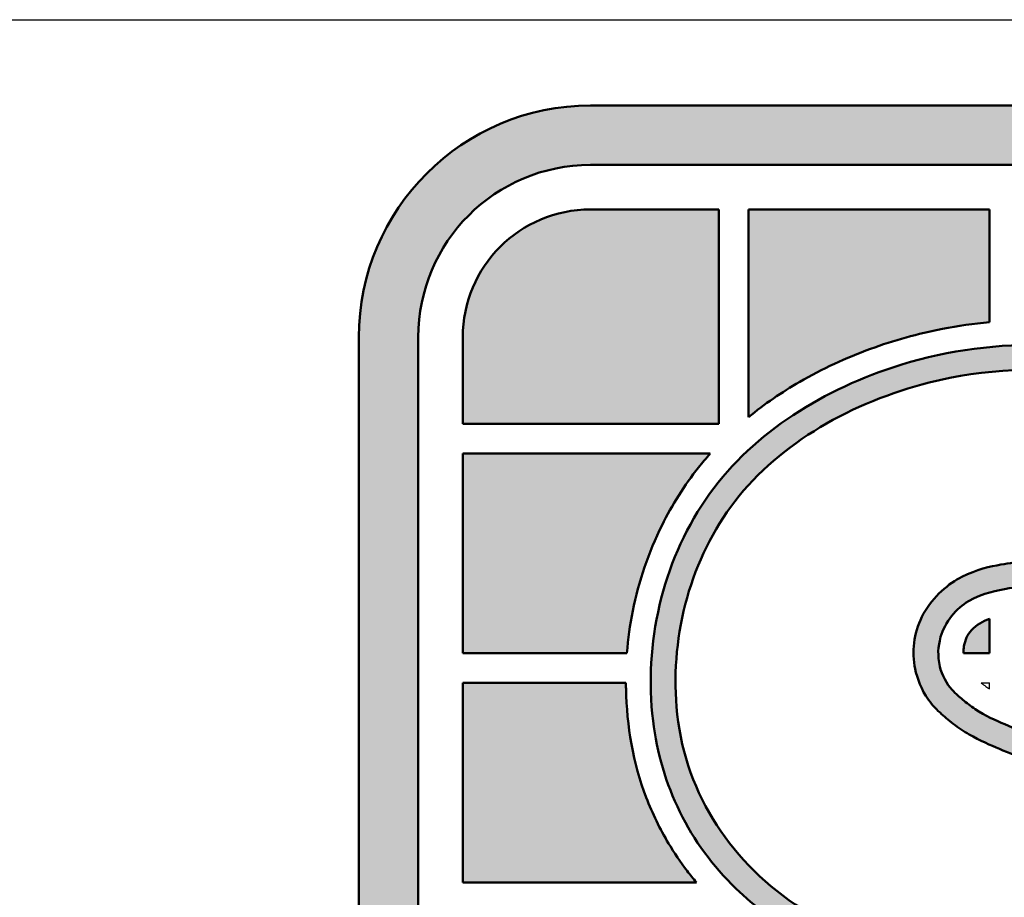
# Model space of a CAD drawing. Header units: inches. Extents: x 24 to 1128, y -58 to 748.
# Tile 533 of 656: x 913 to 926, y 80 to 92. Entities that reach past the tile are written whole.
import ezdxf
from ezdxf.enums import TextEntityAlignment as Align

# ---------------------------------------------------------------- set-up
doc = ezdxf.new("R2010")
doc.units = ezdxf.units.IN
doc.header["$LTSCALE"] = 32
doc.header["$MEASUREMENT"] = 0
doc.layers.add('No Plot', color=7, linetype='Continuous', lineweight=25, plot=False)
doc.layers.add('Title (ANSI)', color=7, linetype='Continuous', lineweight=50)
doc.styles.get("Standard").update_dxf_attribs({"font": 'arial.ttf'})

# ---------------------------------------------------------------- blocks, each defined once
blk = doc.blocks.new('Title Blocks SUPERIOR TITLE')
at = {"lineweight": 25}
h = blk.add_hatch(color=256, dxfattribs=at)
edge = h.paths.add_edge_path()
edge.add_arc((48.40151870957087, 4.51475434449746), 0.09685193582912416, 0, 90)
edge.add_line((48.40151870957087, 4.611606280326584), (48.05526364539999, 4.611606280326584))
edge.add_arc((48.05526364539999, 4.51475434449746), 0.09685193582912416, 90, 180)
edge.add_line((47.95841170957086, 4.51475434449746), (47.95841170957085, 4.046202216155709))
edge.add_arc((48.05526364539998, 4.046202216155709), 0.09685193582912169, 180, 270)
edge.add_line((48.05526364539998, 3.949350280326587), (48.40151870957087, 3.949350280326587))
edge.add_arc((48.40151870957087, 4.046202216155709), 0.09685193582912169, 270, 360)
edge.add_line((48.49837064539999, 4.046202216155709), (48.49837064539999, 4.141587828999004))
edge.add_spline(control_points=[(48.49837064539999, 4.141587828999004), (48.49674123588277, 4.142162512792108), (48.49127247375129, 4.144234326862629), (48.48284872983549, 4.148197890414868), (48.47639118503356, 4.152135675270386), (48.47352409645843, 4.154046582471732)], knot_values=[0.3123668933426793, 0.3123668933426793, 0.3123668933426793, 0.3123668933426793, 0.3271695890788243, 0.362457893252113, 0.3919607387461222, 0.3919607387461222, 0.3919607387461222, 0.3919607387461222], degree=3, periodic=0)
edge.add_line((48.47352409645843, 4.154046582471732), (48.47352409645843, 4.046202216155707))
edge.add_arc((48.40151870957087, 4.046202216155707), 0.07200538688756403, -90, 0, ccw=False)
edge.add_line((48.40151870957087, 3.974196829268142), (48.05526364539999, 3.974196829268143))
edge.add_arc((48.05526364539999, 4.046202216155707), 0.07200538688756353, 180, 270, ccw=False)
edge.add_line((47.98325825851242, 4.046202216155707), (47.98325825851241, 4.514754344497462))
edge.add_arc((48.05526364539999, 4.514754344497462), 0.07200538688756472, 90, 180, ccw=False)
edge.add_line((48.05526364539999, 4.586759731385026), (48.40151870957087, 4.586759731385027))
edge.add_arc((48.40151870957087, 4.514754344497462), 0.07200538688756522, 0, 90, ccw=False)
edge.add_line((48.47352409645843, 4.514754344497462), (48.47352409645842, 4.394317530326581))
edge.add_line((48.47352409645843, 4.394317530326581), (48.49837064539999, 4.394317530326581))
edge.add_line((48.49837064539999, 4.394317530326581), (48.49837064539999, 4.514754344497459))
h = blk.add_hatch(color=256, dxfattribs=at)
edge = h.paths.add_edge_path()
edge.add_arc((48.05526364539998, 4.514754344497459), 0.05337142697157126, 90, 180)
edge.add_line((48.0018922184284, 4.514754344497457), (48.00189221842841, 4.478454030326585))
edge.add_line((48.00189221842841, 4.478454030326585), (48.10892828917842, 4.478454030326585))
edge.add_line((48.10892828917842, 4.478454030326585), (48.10892828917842, 4.568125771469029))
edge.add_line((48.10892828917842, 4.568125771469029), (48.05526364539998, 4.568125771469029))
h = blk.add_hatch(color=256, dxfattribs=at)
edge = h.paths.add_edge_path()
edge.add_line((48.12134978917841, 4.568125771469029), (48.12134978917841, 4.481250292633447))
edge.add_spline(control_points=[(48.12134978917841, 4.481250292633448), (48.12808053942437, 4.486751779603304), (48.14438198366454, 4.497907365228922), (48.17165073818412, 4.510416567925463), (48.19866103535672, 4.518026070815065), (48.215573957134, 4.520352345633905), (48.22217510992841, 4.520948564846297)], knot_values=[593.540738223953, 593.540738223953, 593.540738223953, 593.540738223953, 667.5042638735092, 760.7276349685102, 850.0781400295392, 906.8268929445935, 906.8268929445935, 906.8268929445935, 906.8268929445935], degree=3, periodic=0)
edge.add_line((48.22217510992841, 4.520948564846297), (48.22217510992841, 4.56812577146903))
edge.add_line((48.22217510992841, 4.568125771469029), (48.12134978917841, 4.568125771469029))
h = blk.add_hatch(color=256, dxfattribs=at)
edge = h.paths.add_edge_path(flags=0)
edge.add_line((48.12203232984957, 4.19792422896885), (48.07237283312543, 4.124677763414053))
edge.add_spline(control_points=[(48.07237283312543, 4.124677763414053), (48.08389312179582, 4.114359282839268), (48.09548218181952, 4.104968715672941), (48.13690336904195, 4.077860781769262), (48.17134712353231, 4.065442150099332), (48.24062919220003, 4.0571486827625), (48.27599599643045, 4.061759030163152), (48.33854585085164, 4.089840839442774), (48.36454405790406, 4.112935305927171), (48.39252985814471, 4.172570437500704), (48.39486209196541, 4.20835291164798), (48.37856456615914, 4.254278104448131), (48.36942254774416, 4.268176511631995), (48.34539830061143, 4.291678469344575), (48.33089450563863, 4.3010988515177), (48.29802154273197, 4.315908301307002), (48.2793471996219, 4.322218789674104), (48.25363411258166, 4.331817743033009), (48.24634366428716, 4.334542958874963), (48.23532956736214, 4.338844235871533), (48.2316196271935, 4.340331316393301), (48.22400414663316, 4.343524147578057), (48.22000717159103, 4.345140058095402), (48.21320914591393, 4.348821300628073), (48.21091018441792, 4.35019874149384), (48.20638407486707, 4.353429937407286), (48.20447086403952, 4.355050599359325), (48.20197228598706, 4.357241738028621), (48.20105639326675, 4.358082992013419), (48.19899528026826, 4.360145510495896), (48.19698832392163, 4.362384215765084), (48.19312222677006, 4.368599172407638), (48.19131228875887, 4.374053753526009), (48.18977312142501, 4.384550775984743), (48.19070549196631, 4.391965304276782), (48.19852012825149, 4.406274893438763), (48.2053834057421, 4.41189060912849), (48.21682146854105, 4.417624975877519), (48.22254251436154, 4.418834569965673), (48.23386422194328, 4.420832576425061), (48.24173978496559, 4.421632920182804), (48.26143970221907, 4.420545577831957), (48.27078517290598, 4.418169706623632), (48.29669913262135, 4.410116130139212), (48.31234503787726, 4.402127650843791), (48.33185781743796, 4.387354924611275), (48.33704662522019, 4.38273038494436), (48.34187494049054, 4.378085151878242)], knot_values=[-2.611226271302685, -2.611226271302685, -2.611226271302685, -2.611226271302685, -2.473136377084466, -2.473136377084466, -2.145660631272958, -2.145660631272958, -1.818184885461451, -1.818184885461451, -1.490709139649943, -1.490709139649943, -1.163233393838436, -1.163233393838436, -0.9947895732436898, -0.9947895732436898, -0.8263457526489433, -0.8263457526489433, -0.6579019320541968, -0.6579019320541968, -0.591755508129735, -0.591755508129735, -0.5586822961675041, -0.5586822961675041, -0.5256090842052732, -0.5256090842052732, -0.5103147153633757, -0.5103147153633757, -0.4950203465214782, -0.4950203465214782, -0.4873731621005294, -0.4873731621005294, -0.4797259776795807, -0.4797259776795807, -0.4672508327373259, -0.4672508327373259, -0.4398184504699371, -0.4398184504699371, -0.4123860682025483, -0.4123860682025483, -0.3799577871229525, -0.3799577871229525, -0.329556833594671, -0.329556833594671, -0.2534842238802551, -0.2534842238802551, -0.1267421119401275, -0.1267421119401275, -0.07348932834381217, -0.07348932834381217, -0.07348932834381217, -0.07348932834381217], degree=3, periodic=0)
edge.add_line((48.34187494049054, 4.378085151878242), (48.38437087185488, 4.447678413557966))
edge.add_spline(control_points=[(48.38437087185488, 4.447678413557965), (48.36984442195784, 4.460583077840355), (48.35491558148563, 4.470924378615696), (48.31602962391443, 4.489942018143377), (48.29255339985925, 4.496786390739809), (48.24439996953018, 4.502624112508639), (48.21997523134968, 4.5015072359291), (48.16495875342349, 4.48770360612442), (48.13462879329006, 4.470535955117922), (48.0974059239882, 4.422444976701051), (48.08875817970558, 4.390668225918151), (48.09405916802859, 4.326116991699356), (48.11237698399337, 4.296722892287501), (48.16204397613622, 4.263301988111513), (48.18842777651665, 4.254071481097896), (48.22453955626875, 4.241225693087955), (48.23339374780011, 4.238045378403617), (48.24908233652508, 4.231943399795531), (48.25609057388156, 4.229148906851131), (48.26707464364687, 4.223173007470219), (48.27011363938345, 4.221439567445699), (48.27824309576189, 4.215706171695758), (48.28290853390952, 4.211569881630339), (48.28979789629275, 4.199092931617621), (48.29086555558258, 4.192538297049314), (48.2906459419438, 4.177307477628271), (48.28580914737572, 4.166283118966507), (48.2731222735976, 4.153442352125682), (48.26581417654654, 4.149899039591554), (48.25259501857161, 4.145498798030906), (48.24635676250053, 4.144525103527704), (48.2263119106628, 4.143212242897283), (48.21313872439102, 4.145754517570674), (48.18202166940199, 4.155328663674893), (48.16451373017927, 4.163997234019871), (48.13859567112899, 4.182349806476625), (48.12987961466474, 4.190166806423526), (48.12203232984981, 4.197924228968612)], knot_values=[-2.555228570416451, -2.555228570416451, -2.555228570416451, -2.555228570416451, -2.376769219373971, -2.376769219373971, -2.149637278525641, -2.149637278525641, -1.922505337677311, -1.922505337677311, -1.607123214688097, -1.607123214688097, -1.303119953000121, -1.303119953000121, -0.9648440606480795, -0.9648440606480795, -0.7153041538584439, -0.7153041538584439, -0.6364525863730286, -0.6364525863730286, -0.5784688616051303, -0.5784688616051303, -0.5487394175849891, -0.5487394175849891, -0.5243886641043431, -0.5243886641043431, -0.5000379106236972, -0.5000379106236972, -0.4598585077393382, -0.4598585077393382, -0.4196791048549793, -0.4196791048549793, -0.3794997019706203, -0.3794997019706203, -0.2890265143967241, -0.2890265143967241, -0.136822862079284, -0.136822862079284, -0.04867258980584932, -0.04867258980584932, -0.04867258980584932, -0.04867258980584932], degree=3, periodic=0)
edge = h.paths.add_edge_path()
edge.add_spline(control_points=[(48.05877050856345, 4.123063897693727), (48.07641890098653, 4.106730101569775), (48.09428552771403, 4.092036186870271), (48.15847185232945, 4.056147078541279), (48.21024418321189, 4.044502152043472), (48.30856415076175, 4.058299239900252), (48.35636583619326, 4.084253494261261), (48.39309894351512, 4.145677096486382), (48.39985296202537, 4.168015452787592), (48.40219916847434, 4.213627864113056), (48.39794447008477, 4.236527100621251), (48.37731896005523, 4.276597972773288), (48.36105991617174, 4.292996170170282), (48.32242487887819, 4.318155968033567), (48.29987290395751, 4.325645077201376), (48.26890446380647, 4.337171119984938), (48.26093571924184, 4.340126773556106), (48.24479921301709, 4.346238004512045), (48.23696290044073, 4.349245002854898), (48.22465836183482, 4.354535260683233), (48.22048996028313, 4.356387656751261), (48.21433410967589, 4.360409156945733), (48.21255492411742, 4.361781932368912), (48.20944173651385, 4.364451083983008), (48.20837863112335, 4.365344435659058), (48.20454951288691, 4.369328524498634), (48.20202588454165, 4.373773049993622), (48.20045394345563, 4.381769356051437), (48.20060257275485, 4.385046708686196), (48.20341590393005, 4.395608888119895), (48.20845598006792, 4.401469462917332), (48.21976050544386, 4.407867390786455), (48.22522747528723, 4.408818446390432), (48.23771197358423, 4.410951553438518), (48.24619531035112, 4.41143760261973), (48.26434451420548, 4.408994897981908), (48.2739490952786, 4.406688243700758), (48.29761200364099, 4.398099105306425), (48.3107489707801, 4.390749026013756), (48.33042192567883, 4.375101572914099), (48.33723442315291, 4.368255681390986), (48.34385029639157, 4.36145440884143)], knot_values=[0.03753271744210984, 0.03753271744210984, 0.03753271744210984, 0.03753271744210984, 0.2457121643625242, 0.2457121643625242, 0.6937600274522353, 0.6937600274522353, 1.141807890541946, 1.141807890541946, 1.351168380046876, 1.351168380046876, 1.560528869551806, 1.560528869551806, 1.769889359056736, 1.769889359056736, 1.979249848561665, 1.979249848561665, 2.052495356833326, 2.052495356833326, 2.125740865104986, 2.125740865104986, 2.160647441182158, 2.160647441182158, 2.175364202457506, 2.175364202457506, 2.190080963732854, 2.190080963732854, 2.204797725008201, 2.204797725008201, 2.226855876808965, 2.226855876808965, 2.25865994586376, 2.25865994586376, 2.299207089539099, 2.299207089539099, 2.357341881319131, 2.357341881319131, 2.438938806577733, 2.438938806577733, 2.55698120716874, 2.55698120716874, 2.637490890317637, 2.637490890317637, 2.637490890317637, 2.637490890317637], degree=3, periodic=0)
edge.add_line((48.34385029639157, 4.36145440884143), (48.39765634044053, 4.449569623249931))
edge.add_spline(control_points=[(48.39765634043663, 4.449569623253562), (48.38524605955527, 4.461390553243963), (48.37272156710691, 4.471556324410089), (48.34147403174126, 4.48989645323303), (48.3236357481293, 4.497661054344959), (48.26483195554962, 4.514212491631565), (48.22114348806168, 4.515091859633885), (48.15045771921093, 4.491776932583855), (48.12137935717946, 4.473173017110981), (48.08531686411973, 4.420203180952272), (48.07760756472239, 4.386493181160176), (48.08465043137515, 4.327462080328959), (48.09672692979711, 4.302859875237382), (48.13206598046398, 4.268839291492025), (48.15171532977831, 4.257909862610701), (48.19505259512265, 4.240178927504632), (48.21725891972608, 4.233292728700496), (48.24820215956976, 4.221145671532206), (48.25622216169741, 4.217788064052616), (48.26788636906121, 4.210324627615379), (48.27184026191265, 4.208242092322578), (48.27986922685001, 4.196972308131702), (48.28078187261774, 4.190456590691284), (48.2798738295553, 4.179079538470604), (48.2769688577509, 4.172557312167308), (48.26952000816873, 4.16416237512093), (48.26481700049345, 4.16118899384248), (48.25583063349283, 4.157233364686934), (48.25128979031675, 4.156046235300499), (48.23436868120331, 4.153207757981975), (48.2219325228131, 4.154557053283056), (48.19928760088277, 4.160455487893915), (48.18885598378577, 4.164694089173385), (48.16147208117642, 4.177767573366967), (48.14515647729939, 4.189529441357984), (48.12777892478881, 4.206660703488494), (48.12415032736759, 4.210453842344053), (48.12057678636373, 4.214226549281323)], knot_values=[0.02352954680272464, 0.02352954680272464, 0.02352954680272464, 0.02352954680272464, 0.1734054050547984, 0.1734054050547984, 0.3468108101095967, 0.3468108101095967, 0.7210667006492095, 0.7210667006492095, 1.018589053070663, 1.018589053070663, 1.316111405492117, 1.316111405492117, 1.563749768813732, 1.563749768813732, 1.767977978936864, 1.767977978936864, 1.972206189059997, 1.972206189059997, 2.042371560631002, 2.042371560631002, 2.075170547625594, 2.075170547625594, 2.107969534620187, 2.107969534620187, 2.140768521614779, 2.140768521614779, 2.173567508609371, 2.173567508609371, 2.206366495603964, 2.206366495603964, 2.298331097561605, 2.298331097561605, 2.390295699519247, 2.390295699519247, 2.545872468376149, 2.545872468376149, 2.590392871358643, 2.590392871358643, 2.590392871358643, 2.590392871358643], degree=3, periodic=0)
edge.add_line((48.12057678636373, 4.214226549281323), (48.05877050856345, 4.123063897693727))
h = blk.add_hatch(color=256, dxfattribs=at)
edge = h.paths.add_edge_path()
edge.add_line((48.00189221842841, 4.382571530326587), (48.07054767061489, 4.382571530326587))
edge.add_spline(control_points=[(48.07054767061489, 4.382571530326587), (48.07099612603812, 4.388503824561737), (48.07349943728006, 4.406939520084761), (48.0827081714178, 4.433863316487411), (48.09588068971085, 4.454920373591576), (48.10368019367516, 4.464145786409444), (48.1053702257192, 4.466032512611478)], knot_values=[969.5997743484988, 969.5997743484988, 969.5997743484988, 969.5997743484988, 1020.511679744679, 1128.745675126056, 1210.368792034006, 1232.01391430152, 1232.01391430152, 1232.01391430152, 1232.01391430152], degree=3, periodic=0)
edge.add_line((48.1053702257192, 4.466032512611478), (48.00189221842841, 4.466032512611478))
edge.add_line((48.00189221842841, 4.466032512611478), (48.00189221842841, 4.382571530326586))
h = blk.add_hatch(color=256, dxfattribs=at)
edge = h.paths.add_edge_path()
edge.add_spline(control_points=[(48.22217510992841, 4.396947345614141), (48.21936388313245, 4.395883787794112), (48.21433243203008, 4.393251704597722), (48.21149229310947, 4.386992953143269), (48.21126230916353, 4.383567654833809), (48.21126183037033, 4.382571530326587)], knot_values=[0.4050746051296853, 0.4050746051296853, 0.4050746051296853, 0.4050746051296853, 0.4304304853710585, 0.4516016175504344, 0.4600794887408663, 0.4600794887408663, 0.4600794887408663, 0.4600794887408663], degree=3, periodic=0)
edge.add_line((48.21126183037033, 4.382571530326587), (48.22217510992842, 4.382571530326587))
edge.add_line((48.22217510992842, 4.382571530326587), (48.22217510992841, 4.396947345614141))
h = blk.add_hatch(color=256, dxfattribs=at)
edge = h.paths.add_edge_path()
edge.add_line((48.00189221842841, 4.286689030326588), (48.09958303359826, 4.286689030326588))
edge.add_spline(control_points=[(48.09958303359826, 4.286689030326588), (48.09825414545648, 4.288261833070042), (48.09406883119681, 4.293474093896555), (48.08637180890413, 4.304957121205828), (48.07433125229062, 4.329449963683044), (48.07034846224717, 4.353010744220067), (48.07012334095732, 4.369323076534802), (48.07011850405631, 4.370150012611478)], knot_values=[1267.434455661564, 1267.434455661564, 1267.434455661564, 1267.434455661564, 1285.064691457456, 1324.680307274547, 1385.711193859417, 1517.827481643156, 1524.884893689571, 1524.884893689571, 1524.884893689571, 1524.884893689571], degree=3, periodic=0)
edge.add_line((48.07011850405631, 4.370150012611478), (48.00189221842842, 4.370150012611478))
edge.add_line((48.00189221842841, 4.370150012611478), (48.00189221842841, 4.286689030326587))
at = {"layer": 'No Plot', "color": 7, "linetype": 'Continuous', "lineweight": 25}
for p, q in [((48.05526364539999, 4.611606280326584), (48.40151870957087, 4.611606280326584)), ((48.05526364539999, 4.586759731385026), (48.40151870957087, 4.586759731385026)), ((48.05526364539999, 4.568125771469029), (48.10892828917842, 4.568125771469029)), ((48.10892828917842, 4.478454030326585), (48.10892828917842, 4.568125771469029)), ((48.12134978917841, 4.481250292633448), (48.12134978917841, 4.568125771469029)), ((48.22217510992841, 4.568125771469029), (48.12134978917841, 4.568125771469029)), ((48.22217510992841, 4.520948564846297), (48.22217510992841, 4.568125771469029)), ((47.95841170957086, 4.046202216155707), (47.95841170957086, 4.51475434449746)), ((47.98325825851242, 4.046202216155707), (47.98325825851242, 4.51475434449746)), ((48.00189221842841, 4.478454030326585), (48.00189221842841, 4.51475434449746)), ((48.00189221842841, 4.478454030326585), (48.10892828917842, 4.478454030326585)), ((48.00189221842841, 4.466032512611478), (48.1053702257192, 4.466032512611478)), ((48.00189221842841, 4.466032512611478), (48.00189221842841, 4.382571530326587)), ((48.22217510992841, 4.382571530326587), (48.22217510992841, 4.396947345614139)), ((48.00189221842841, 4.382571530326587), (48.07054767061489, 4.382571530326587)), ((48.21126183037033, 4.382571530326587), (48.22217510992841, 4.382571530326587)), ((48.00189221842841, 4.370150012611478), (48.07011850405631, 4.370150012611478)), ((48.00189221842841, 4.370150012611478), (48.00189221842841, 4.286689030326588)), ((48.21873145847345, 4.370150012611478), (48.22217510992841, 4.370150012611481)), ((48.22217510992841, 4.367659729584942), (48.22217510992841, 4.370150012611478)), ((48.00189221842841, 4.286689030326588), (48.09958303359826, 4.286689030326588))]:
    blk.add_line(p, q, dxfattribs=at)
for centre, radius in [((48.05526364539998, 4.514754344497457), 0.09685193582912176), ((48.05526364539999, 4.51475434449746), 0.07200538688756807), ((48.05526364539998, 4.514754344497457), 0.05337142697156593)]:
    blk.add_arc(centre, radius, 90, 180, dxfattribs=at)
for points, knots in [([(48.22217510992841, 4.520948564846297), (48.215573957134, 4.520352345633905), (48.19866103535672, 4.518026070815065), (48.17165073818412, 4.510416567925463), (48.14438198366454, 4.497907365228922), (48.12808053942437, 4.486751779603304), (48.12134978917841, 4.481250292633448)], [593.540738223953, 593.540738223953, 593.540738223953, 593.540738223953, 650.2894911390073, 739.6399962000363, 832.8633672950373, 906.8268929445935, 906.8268929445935, 906.8268929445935, 906.8268929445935]), ([(48.39765634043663, 4.449569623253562), (48.38524605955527, 4.461390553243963), (48.37272156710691, 4.471556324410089), (48.34147403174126, 4.48989645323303), (48.3236357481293, 4.497661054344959), (48.26483195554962, 4.514212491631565), (48.22114348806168, 4.515091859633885), (48.15045771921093, 4.491776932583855), (48.12137935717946, 4.473173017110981), (48.08531686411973, 4.420203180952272), (48.07760756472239, 4.386493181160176), (48.08465043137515, 4.327462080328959), (48.09672692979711, 4.302859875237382), (48.13206598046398, 4.268839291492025), (48.15171532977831, 4.257909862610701), (48.19505259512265, 4.240178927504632), (48.21725891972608, 4.233292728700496), (48.24820215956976, 4.221145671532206), (48.25622216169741, 4.217788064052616), (48.26788636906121, 4.210324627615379), (48.27184026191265, 4.208242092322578), (48.27986922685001, 4.196972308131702), (48.28078187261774, 4.190456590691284), (48.2798738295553, 4.179079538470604), (48.2769688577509, 4.172557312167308), (48.26952000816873, 4.16416237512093), (48.26481700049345, 4.16118899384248), (48.25583063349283, 4.157233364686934), (48.25128979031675, 4.156046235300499), (48.23436868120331, 4.153207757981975), (48.2219325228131, 4.154557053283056), (48.19928760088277, 4.160455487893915), (48.18885598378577, 4.164694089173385), (48.16147208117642, 4.177767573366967), (48.14515647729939, 4.189529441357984), (48.12777892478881, 4.206660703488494), (48.12415032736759, 4.210453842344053), (48.12057678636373, 4.214226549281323)], [0.02352954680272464, 0.02352954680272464, 0.02352954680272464, 0.02352954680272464, 0.1734054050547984, 0.1734054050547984, 0.3468108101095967, 0.3468108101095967, 0.7210667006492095, 0.7210667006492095, 1.018589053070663, 1.018589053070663, 1.316111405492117, 1.316111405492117, 1.563749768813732, 1.563749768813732, 1.767977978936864, 1.767977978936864, 1.972206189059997, 1.972206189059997, 2.042371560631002, 2.042371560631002, 2.075170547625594, 2.075170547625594, 2.107969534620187, 2.107969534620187, 2.140768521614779, 2.140768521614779, 2.173567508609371, 2.173567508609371, 2.206366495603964, 2.206366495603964, 2.298331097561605, 2.298331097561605, 2.390295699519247, 2.390295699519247, 2.545872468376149, 2.545872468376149, 2.590392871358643, 2.590392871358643, 2.590392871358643, 2.590392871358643]), ([(48.38437087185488, 4.447678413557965), (48.36984442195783, 4.460583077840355), (48.35491558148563, 4.470924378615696), (48.31602962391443, 4.489942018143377), (48.29255339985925, 4.496786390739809), (48.24439996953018, 4.502624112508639), (48.21997523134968, 4.501507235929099), (48.16495875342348, 4.48770360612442), (48.13462879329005, 4.470535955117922), (48.0974059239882, 4.422444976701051), (48.08875817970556, 4.390668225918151), (48.09405916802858, 4.326116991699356), (48.11237698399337, 4.296722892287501), (48.16204397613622, 4.263301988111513), (48.18842777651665, 4.254071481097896), (48.22453955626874, 4.241225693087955), (48.23339374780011, 4.238045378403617), (48.24908233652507, 4.231943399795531), (48.25609057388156, 4.229148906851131), (48.26707464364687, 4.223173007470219), (48.27011363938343, 4.221439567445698), (48.27824309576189, 4.215706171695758), (48.28290853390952, 4.211569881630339), (48.28979789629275, 4.199092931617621), (48.29086555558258, 4.192538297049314), (48.29064594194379, 4.177307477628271), (48.28580914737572, 4.166283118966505), (48.27312227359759, 4.153442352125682), (48.26581417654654, 4.149899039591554), (48.25259501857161, 4.145498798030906), (48.24635676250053, 4.144525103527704), (48.22631191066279, 4.143212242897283), (48.21313872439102, 4.145754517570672), (48.18202166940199, 4.155328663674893), (48.16451373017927, 4.163997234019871), (48.13859567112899, 4.182349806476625), (48.12987961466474, 4.190166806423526), (48.12203232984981, 4.197924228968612)], [0.04867258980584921, 0.04867258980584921, 0.04867258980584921, 0.04867258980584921, 0.2271319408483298, 0.2271319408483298, 0.4542638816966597, 0.4542638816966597, 0.6813958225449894, 0.6813958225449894, 0.9967779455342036, 0.9967779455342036, 1.300781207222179, 1.300781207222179, 1.639057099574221, 1.639057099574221, 1.888597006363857, 1.888597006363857, 1.967448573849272, 1.967448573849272, 2.02543229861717, 2.02543229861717, 2.055161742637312, 2.055161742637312, 2.079512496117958, 2.079512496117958, 2.103863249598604, 2.103863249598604, 2.144042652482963, 2.144042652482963, 2.184222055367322, 2.184222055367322, 2.22440145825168, 2.22440145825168, 2.314874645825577, 2.314874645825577, 2.467078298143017, 2.467078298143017, 2.555228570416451, 2.555228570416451, 2.555228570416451, 2.555228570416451]), ([(48.1053702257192, 4.466032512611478), (48.10368019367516, 4.464145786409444), (48.09588068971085, 4.454920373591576), (48.0827081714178, 4.433863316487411), (48.07349943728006, 4.406939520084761), (48.07099612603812, 4.388503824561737), (48.07054767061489, 4.382571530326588)], [969.5997743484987, 969.5997743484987, 969.5997743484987, 969.5997743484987, 991.2448966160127, 1072.868013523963, 1181.10200890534, 1232.01391430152, 1232.01391430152, 1232.01391430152, 1232.01391430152]), ([(48.34187494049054, 4.378085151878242), (48.33704662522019, 4.382730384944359), (48.33185781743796, 4.387354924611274), (48.31234503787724, 4.402127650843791), (48.29669913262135, 4.410116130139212), (48.27078517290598, 4.418169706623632), (48.26143970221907, 4.420545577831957), (48.24173978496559, 4.421632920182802), (48.23386422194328, 4.420832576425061), (48.22254251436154, 4.418834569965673), (48.21682146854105, 4.417624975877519), (48.2053834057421, 4.41189060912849), (48.19852012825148, 4.406274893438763), (48.1907054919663, 4.391965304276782), (48.18977312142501, 4.384550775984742), (48.19131228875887, 4.374053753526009), (48.19312222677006, 4.368599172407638), (48.19698832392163, 4.362384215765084), (48.19899528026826, 4.360145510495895), (48.20105639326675, 4.358082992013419), (48.20197228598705, 4.357241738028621), (48.20447086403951, 4.355050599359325), (48.20638407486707, 4.353429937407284), (48.21091018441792, 4.35019874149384), (48.21320914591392, 4.348821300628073), (48.22000717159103, 4.345140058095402), (48.22400414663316, 4.343524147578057), (48.2316196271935, 4.340331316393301), (48.23532956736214, 4.338844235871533), (48.24634366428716, 4.334542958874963), (48.25363411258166, 4.331817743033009), (48.2793471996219, 4.322218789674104), (48.29802154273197, 4.315908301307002), (48.33089450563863, 4.3010988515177), (48.34539830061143, 4.291678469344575), (48.36942254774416, 4.268176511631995), (48.37856456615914, 4.254278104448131), (48.3948620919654, 4.20835291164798), (48.39252985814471, 4.172570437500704), (48.36454405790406, 4.112935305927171), (48.33854585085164, 4.089840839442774), (48.27599599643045, 4.061759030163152), (48.24062919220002, 4.0571486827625), (48.17134712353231, 4.065442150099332), (48.13690336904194, 4.077860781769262), (48.09548218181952, 4.104968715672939), (48.08389312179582, 4.114359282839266), (48.07237283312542, 4.124677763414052)], [0.07348932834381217, 0.07348932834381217, 0.07348932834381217, 0.07348932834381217, 0.1267421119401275, 0.1267421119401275, 0.2534842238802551, 0.2534842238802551, 0.329556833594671, 0.329556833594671, 0.3799577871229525, 0.3799577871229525, 0.4123860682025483, 0.4123860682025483, 0.4398184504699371, 0.4398184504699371, 0.4672508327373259, 0.4672508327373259, 0.4797259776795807, 0.4797259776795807, 0.4873731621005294, 0.4873731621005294, 0.4950203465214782, 0.4950203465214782, 0.5103147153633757, 0.5103147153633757, 0.5256090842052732, 0.5256090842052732, 0.5586822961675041, 0.5586822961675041, 0.591755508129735, 0.591755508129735, 0.6579019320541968, 0.6579019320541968, 0.8263457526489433, 0.8263457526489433, 0.9947895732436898, 0.9947895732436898, 1.163233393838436, 1.163233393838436, 1.490709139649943, 1.490709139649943, 1.818184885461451, 1.818184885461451, 2.145660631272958, 2.145660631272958, 2.473136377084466, 2.473136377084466, 2.611226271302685, 2.611226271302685, 2.611226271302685, 2.611226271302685]), ([(48.34385029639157, 4.361454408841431), (48.33723442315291, 4.368255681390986), (48.33042192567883, 4.375101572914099), (48.3107489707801, 4.390749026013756), (48.29761200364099, 4.398099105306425), (48.2739490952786, 4.406688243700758), (48.26434451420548, 4.408994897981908), (48.24619531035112, 4.41143760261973), (48.23771197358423, 4.410951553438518), (48.22522747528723, 4.408818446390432), (48.21976050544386, 4.407867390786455), (48.20845598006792, 4.401469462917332), (48.20341590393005, 4.395608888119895), (48.20060257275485, 4.385046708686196), (48.20045394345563, 4.381769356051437), (48.20202588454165, 4.373773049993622), (48.20454951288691, 4.369328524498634), (48.20837863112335, 4.365344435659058), (48.20944173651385, 4.364451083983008), (48.21255492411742, 4.361781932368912), (48.21433410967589, 4.360409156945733), (48.22048996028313, 4.356387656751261), (48.22465836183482, 4.354535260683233), (48.23696290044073, 4.349245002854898), (48.24479921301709, 4.346238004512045), (48.26093571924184, 4.340126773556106), (48.26890446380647, 4.337171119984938), (48.29987290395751, 4.325645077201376), (48.32242487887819, 4.318155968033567), (48.36105991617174, 4.292996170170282), (48.37731896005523, 4.276597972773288), (48.39794447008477, 4.236527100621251), (48.40219916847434, 4.213627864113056), (48.39985296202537, 4.168015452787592), (48.39309894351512, 4.145677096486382), (48.35636583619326, 4.084253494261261), (48.30856415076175, 4.058299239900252), (48.21024418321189, 4.044502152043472), (48.15847185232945, 4.056147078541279), (48.09428552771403, 4.092036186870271), (48.07641890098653, 4.106730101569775), (48.05877050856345, 4.123063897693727)], [0.03753271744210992, 0.03753271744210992, 0.03753271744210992, 0.03753271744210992, 0.1180424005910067, 0.1180424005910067, 0.2360848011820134, 0.2360848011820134, 0.317681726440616, 0.317681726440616, 0.3758165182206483, 0.3758165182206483, 0.4163636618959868, 0.4163636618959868, 0.4481677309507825, 0.4481677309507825, 0.4702258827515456, 0.4702258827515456, 0.4849426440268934, 0.4849426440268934, 0.4996594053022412, 0.4996594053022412, 0.5143761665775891, 0.5143761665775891, 0.5492827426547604, 0.5492827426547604, 0.6225282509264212, 0.6225282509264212, 0.6957737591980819, 0.6957737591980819, 0.9051342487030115, 0.9051342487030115, 1.114494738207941, 1.114494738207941, 1.323855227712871, 1.323855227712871, 1.5332157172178, 1.5332157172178, 1.981263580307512, 1.981263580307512, 2.429311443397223, 2.429311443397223, 2.637490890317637, 2.637490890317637, 2.637490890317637, 2.637490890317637]), ([(48.22217510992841, 4.396947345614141), (48.21936388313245, 4.395883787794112), (48.21433243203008, 4.393251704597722), (48.21149229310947, 4.386992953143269), (48.21126230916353, 4.383567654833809), (48.21126183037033, 4.382571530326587)], [0.4050746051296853, 0.4050746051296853, 0.4050746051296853, 0.4050746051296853, 0.4304304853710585, 0.4516016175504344, 0.4600794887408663, 0.4600794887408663, 0.4600794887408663, 0.4600794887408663]), ([(48.07011850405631, 4.370150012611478), (48.07012334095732, 4.369323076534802), (48.07034846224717, 4.353010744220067), (48.07433125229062, 4.329449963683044), (48.08637180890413, 4.304957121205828), (48.09406883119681, 4.293474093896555), (48.09825414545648, 4.288261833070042), (48.09958303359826, 4.286689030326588)], [1267.434455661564, 1267.434455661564, 1267.434455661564, 1267.434455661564, 1274.491867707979, 1406.608155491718, 1467.639042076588, 1507.254657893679, 1524.884893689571, 1524.884893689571, 1524.884893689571, 1524.884893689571]), ([(48.21873145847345, 4.370150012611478), (48.21937310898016, 4.369629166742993), (48.22049654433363, 4.368768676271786), (48.22167531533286, 4.367978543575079), (48.22217510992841, 4.367659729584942)], [0.5033427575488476, 0.5033427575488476, 0.5033427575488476, 0.5033427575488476, 0.5104585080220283, 0.5155516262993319, 0.5155516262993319, 0.5155516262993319, 0.5155516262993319])]:
    blk.add_open_spline(points, degree=3, knots=knots, dxfattribs=at)
at = {"layer": 'Title (ANSI)', "lineweight": 25}
blk.add_line((47.78392944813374, 4.647493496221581), (54.53392944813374, 4.64749349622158), dxfattribs=at)
blk.add_line((47.78392944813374, 4.647493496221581), (54.53392944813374, 4.64749349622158), dxfattribs=at)
at = {"layer": 'Title (ANSI)'}
for p, q in [((48.40151870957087, 4.611606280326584), (48.05526364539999, 4.611606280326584)), ((48.05526364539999, 4.586759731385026), (48.40151870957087, 4.586759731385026)), ((48.10892828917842, 4.568125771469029), (48.05526364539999, 4.568125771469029)), ((48.10892828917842, 4.478454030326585), (48.10892828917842, 4.568125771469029)), ((48.12134978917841, 4.568125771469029), (48.12134978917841, 4.481250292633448)), ((48.22217510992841, 4.568125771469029), (48.12134978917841, 4.568125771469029)), ((48.22217510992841, 4.520948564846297), (48.22217510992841, 4.568125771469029)), ((47.95841170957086, 4.51475434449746), (47.95841170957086, 4.046202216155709)), ((47.98325825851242, 4.046202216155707), (47.98325825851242, 4.514754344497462)), ((48.00189221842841, 4.514754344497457), (48.00189221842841, 4.478454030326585)), ((48.00189221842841, 4.478454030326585), (48.10892828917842, 4.478454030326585)), ((48.1053702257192, 4.466032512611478), (48.00189221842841, 4.466032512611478)), ((48.00189221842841, 4.466032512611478), (48.00189221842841, 4.382571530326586)), ((48.22217510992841, 4.382571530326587), (48.22217510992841, 4.396947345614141)), ((48.00189221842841, 4.382571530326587), (48.07054767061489, 4.382571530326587)), ((48.21126183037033, 4.382571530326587), (48.22217510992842, 4.382571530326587)), ((48.07011850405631, 4.370150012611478), (48.00189221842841, 4.370150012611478)), ((48.00189221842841, 4.370150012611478), (48.00189221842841, 4.286689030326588)), ((48.00189221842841, 4.286689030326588), (48.09958303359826, 4.286689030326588))]:
    blk.add_line(p, q, dxfattribs=at)
for centre, radius in [((48.05526364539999, 4.51475434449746), 0.09685193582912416), ((48.05526364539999, 4.514754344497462), 0.07200538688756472), ((48.05526364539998, 4.514754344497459), 0.05337142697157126)]:
    blk.add_arc(centre, radius, 90, 180, dxfattribs=at)
for points, knots in [([(48.12134978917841, 4.481250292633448), (48.12808053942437, 4.486751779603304), (48.14438198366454, 4.497907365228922), (48.17165073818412, 4.510416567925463), (48.19866103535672, 4.518026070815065), (48.215573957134, 4.520352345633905), (48.22217510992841, 4.520948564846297)], [593.540738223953, 593.540738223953, 593.540738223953, 593.540738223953, 667.5042638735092, 760.7276349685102, 850.0781400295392, 906.8268929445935, 906.8268929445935, 906.8268929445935, 906.8268929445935]), ([(48.39765634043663, 4.449569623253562), (48.38524605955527, 4.461390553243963), (48.37272156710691, 4.471556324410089), (48.34147403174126, 4.48989645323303), (48.3236357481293, 4.497661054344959), (48.26483195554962, 4.514212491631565), (48.22114348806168, 4.515091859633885), (48.15045771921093, 4.491776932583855), (48.12137935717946, 4.473173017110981), (48.08531686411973, 4.420203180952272), (48.07760756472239, 4.386493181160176), (48.08465043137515, 4.327462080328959), (48.09672692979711, 4.302859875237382), (48.13206598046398, 4.268839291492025), (48.15171532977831, 4.257909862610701), (48.19505259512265, 4.240178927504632), (48.21725891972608, 4.233292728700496), (48.24820215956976, 4.221145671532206), (48.25622216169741, 4.217788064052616), (48.26788636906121, 4.210324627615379), (48.27184026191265, 4.208242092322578), (48.27986922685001, 4.196972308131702), (48.28078187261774, 4.190456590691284), (48.2798738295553, 4.179079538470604), (48.2769688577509, 4.172557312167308), (48.26952000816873, 4.16416237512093), (48.26481700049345, 4.16118899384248), (48.25583063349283, 4.157233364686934), (48.25128979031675, 4.156046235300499), (48.23436868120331, 4.153207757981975), (48.2219325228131, 4.154557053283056), (48.19928760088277, 4.160455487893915), (48.18885598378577, 4.164694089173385), (48.16147208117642, 4.177767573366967), (48.14515647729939, 4.189529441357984), (48.12777892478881, 4.206660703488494), (48.12415032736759, 4.210453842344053), (48.12057678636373, 4.214226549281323)], [0.02352954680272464, 0.02352954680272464, 0.02352954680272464, 0.02352954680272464, 0.1734054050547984, 0.1734054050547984, 0.3468108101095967, 0.3468108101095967, 0.7210667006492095, 0.7210667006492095, 1.018589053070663, 1.018589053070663, 1.316111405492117, 1.316111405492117, 1.563749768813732, 1.563749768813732, 1.767977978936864, 1.767977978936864, 1.972206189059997, 1.972206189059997, 2.042371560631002, 2.042371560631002, 2.075170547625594, 2.075170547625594, 2.107969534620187, 2.107969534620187, 2.140768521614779, 2.140768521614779, 2.173567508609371, 2.173567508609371, 2.206366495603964, 2.206366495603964, 2.298331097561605, 2.298331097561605, 2.390295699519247, 2.390295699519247, 2.545872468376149, 2.545872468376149, 2.590392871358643, 2.590392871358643, 2.590392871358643, 2.590392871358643]), ([(48.12203232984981, 4.197924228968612), (48.12987961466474, 4.190166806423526), (48.13859567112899, 4.182349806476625), (48.16451373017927, 4.163997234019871), (48.18202166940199, 4.155328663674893), (48.21313872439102, 4.145754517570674), (48.2263119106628, 4.143212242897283), (48.24635676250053, 4.144525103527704), (48.25259501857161, 4.145498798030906), (48.26581417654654, 4.149899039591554), (48.2731222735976, 4.153442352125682), (48.28580914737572, 4.166283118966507), (48.2906459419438, 4.177307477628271), (48.29086555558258, 4.192538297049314), (48.28979789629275, 4.199092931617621), (48.28290853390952, 4.211569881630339), (48.27824309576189, 4.215706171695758), (48.27011363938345, 4.221439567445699), (48.26707464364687, 4.223173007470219), (48.25609057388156, 4.229148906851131), (48.24908233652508, 4.231943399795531), (48.23339374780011, 4.238045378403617), (48.22453955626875, 4.241225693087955), (48.18842777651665, 4.254071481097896), (48.16204397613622, 4.263301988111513), (48.11237698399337, 4.296722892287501), (48.09405916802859, 4.326116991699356), (48.08875817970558, 4.390668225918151), (48.0974059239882, 4.422444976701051), (48.13462879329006, 4.470535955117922), (48.16495875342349, 4.48770360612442), (48.21997523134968, 4.5015072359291), (48.24439996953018, 4.502624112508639), (48.29255339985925, 4.496786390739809), (48.31602962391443, 4.489942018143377), (48.35491558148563, 4.470924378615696), (48.36984442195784, 4.460583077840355), (48.38437087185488, 4.447678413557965)], [0.04867258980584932, 0.04867258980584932, 0.04867258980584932, 0.04867258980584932, 0.136822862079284, 0.136822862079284, 0.2890265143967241, 0.2890265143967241, 0.3794997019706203, 0.3794997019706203, 0.4196791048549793, 0.4196791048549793, 0.4598585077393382, 0.4598585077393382, 0.5000379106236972, 0.5000379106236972, 0.5243886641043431, 0.5243886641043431, 0.5487394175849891, 0.5487394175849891, 0.5784688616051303, 0.5784688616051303, 0.6364525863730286, 0.6364525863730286, 0.7153041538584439, 0.7153041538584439, 0.9648440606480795, 0.9648440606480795, 1.303119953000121, 1.303119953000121, 1.607123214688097, 1.607123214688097, 1.922505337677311, 1.922505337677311, 2.149637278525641, 2.149637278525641, 2.376769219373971, 2.376769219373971, 2.555228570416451, 2.555228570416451, 2.555228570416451, 2.555228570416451]), ([(48.07054767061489, 4.382571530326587), (48.07099612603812, 4.388503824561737), (48.07349943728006, 4.406939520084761), (48.0827081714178, 4.433863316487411), (48.09588068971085, 4.454920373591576), (48.10368019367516, 4.464145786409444), (48.1053702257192, 4.466032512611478)], [969.5997743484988, 969.5997743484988, 969.5997743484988, 969.5997743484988, 1020.511679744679, 1128.745675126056, 1210.368792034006, 1232.01391430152, 1232.01391430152, 1232.01391430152, 1232.01391430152]), ([(48.34187494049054, 4.378085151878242), (48.33704662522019, 4.38273038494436), (48.33185781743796, 4.387354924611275), (48.31234503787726, 4.402127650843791), (48.29669913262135, 4.410116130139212), (48.27078517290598, 4.418169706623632), (48.26143970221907, 4.420545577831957), (48.24173978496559, 4.421632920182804), (48.23386422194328, 4.420832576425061), (48.22254251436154, 4.418834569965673), (48.21682146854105, 4.417624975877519), (48.2053834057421, 4.41189060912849), (48.19852012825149, 4.406274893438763), (48.19070549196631, 4.391965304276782), (48.18977312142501, 4.384550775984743), (48.19131228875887, 4.374053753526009), (48.19312222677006, 4.368599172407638), (48.19698832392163, 4.362384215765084), (48.19899528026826, 4.360145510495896), (48.20105639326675, 4.358082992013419), (48.20197228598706, 4.357241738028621), (48.20447086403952, 4.355050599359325), (48.20638407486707, 4.353429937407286), (48.21091018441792, 4.35019874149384), (48.21320914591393, 4.348821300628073), (48.22000717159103, 4.345140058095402), (48.22400414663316, 4.343524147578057), (48.2316196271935, 4.340331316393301), (48.23532956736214, 4.338844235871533), (48.24634366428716, 4.334542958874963), (48.25363411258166, 4.331817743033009), (48.2793471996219, 4.322218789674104), (48.29802154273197, 4.315908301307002), (48.33089450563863, 4.3010988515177), (48.34539830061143, 4.291678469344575), (48.36942254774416, 4.268176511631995), (48.37856456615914, 4.254278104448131), (48.39486209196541, 4.20835291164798), (48.39252985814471, 4.172570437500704), (48.36454405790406, 4.112935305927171), (48.33854585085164, 4.089840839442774), (48.27599599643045, 4.061759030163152), (48.24062919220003, 4.0571486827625), (48.17134712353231, 4.065442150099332), (48.13690336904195, 4.077860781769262), (48.09548218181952, 4.104968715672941), (48.08389312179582, 4.114359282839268), (48.07237283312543, 4.124677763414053)], [0.07348932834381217, 0.07348932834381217, 0.07348932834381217, 0.07348932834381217, 0.1267421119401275, 0.1267421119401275, 0.2534842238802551, 0.2534842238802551, 0.329556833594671, 0.329556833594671, 0.3799577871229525, 0.3799577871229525, 0.4123860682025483, 0.4123860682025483, 0.4398184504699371, 0.4398184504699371, 0.4672508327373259, 0.4672508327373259, 0.4797259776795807, 0.4797259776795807, 0.4873731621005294, 0.4873731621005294, 0.4950203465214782, 0.4950203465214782, 0.5103147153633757, 0.5103147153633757, 0.5256090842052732, 0.5256090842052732, 0.5586822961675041, 0.5586822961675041, 0.591755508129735, 0.591755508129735, 0.6579019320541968, 0.6579019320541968, 0.8263457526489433, 0.8263457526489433, 0.9947895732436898, 0.9947895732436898, 1.163233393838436, 1.163233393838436, 1.490709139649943, 1.490709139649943, 1.818184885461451, 1.818184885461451, 2.145660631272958, 2.145660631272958, 2.473136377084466, 2.473136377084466, 2.611226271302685, 2.611226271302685, 2.611226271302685, 2.611226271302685]), ([(48.05877050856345, 4.123063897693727), (48.07641890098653, 4.106730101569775), (48.09428552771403, 4.092036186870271), (48.15847185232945, 4.056147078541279), (48.21024418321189, 4.044502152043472), (48.30856415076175, 4.058299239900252), (48.35636583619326, 4.084253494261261), (48.39309894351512, 4.145677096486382), (48.39985296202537, 4.168015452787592), (48.40219916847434, 4.213627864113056), (48.39794447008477, 4.236527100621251), (48.37731896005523, 4.276597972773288), (48.36105991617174, 4.292996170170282), (48.32242487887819, 4.318155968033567), (48.29987290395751, 4.325645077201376), (48.26890446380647, 4.337171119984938), (48.26093571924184, 4.340126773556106), (48.24479921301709, 4.346238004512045), (48.23696290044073, 4.349245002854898), (48.22465836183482, 4.354535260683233), (48.22048996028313, 4.356387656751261), (48.21433410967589, 4.360409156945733), (48.21255492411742, 4.361781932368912), (48.20944173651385, 4.364451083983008), (48.20837863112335, 4.365344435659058), (48.20454951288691, 4.369328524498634), (48.20202588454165, 4.373773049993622), (48.20045394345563, 4.381769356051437), (48.20060257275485, 4.385046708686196), (48.20341590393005, 4.395608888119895), (48.20845598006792, 4.401469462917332), (48.21976050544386, 4.407867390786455), (48.22522747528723, 4.408818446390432), (48.23771197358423, 4.410951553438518), (48.24619531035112, 4.41143760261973), (48.26434451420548, 4.408994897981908), (48.2739490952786, 4.406688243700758), (48.29761200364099, 4.398099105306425), (48.3107489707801, 4.390749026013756), (48.33042192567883, 4.375101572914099), (48.33723442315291, 4.368255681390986), (48.34385029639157, 4.36145440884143)], [0.03753271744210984, 0.03753271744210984, 0.03753271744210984, 0.03753271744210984, 0.2457121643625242, 0.2457121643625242, 0.6937600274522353, 0.6937600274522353, 1.141807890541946, 1.141807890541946, 1.351168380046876, 1.351168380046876, 1.560528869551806, 1.560528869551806, 1.769889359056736, 1.769889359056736, 1.979249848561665, 1.979249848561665, 2.052495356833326, 2.052495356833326, 2.125740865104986, 2.125740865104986, 2.160647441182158, 2.160647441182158, 2.175364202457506, 2.175364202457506, 2.190080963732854, 2.190080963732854, 2.204797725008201, 2.204797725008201, 2.226855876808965, 2.226855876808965, 2.25865994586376, 2.25865994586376, 2.299207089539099, 2.299207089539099, 2.357341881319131, 2.357341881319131, 2.438938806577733, 2.438938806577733, 2.55698120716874, 2.55698120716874, 2.637490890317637, 2.637490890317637, 2.637490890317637, 2.637490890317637]), ([(48.22217510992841, 4.396947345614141), (48.21936388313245, 4.395883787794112), (48.21433243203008, 4.393251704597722), (48.21149229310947, 4.386992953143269), (48.21126230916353, 4.383567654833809), (48.21126183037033, 4.382571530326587)], [0.4050746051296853, 0.4050746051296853, 0.4050746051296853, 0.4050746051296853, 0.4304304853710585, 0.4516016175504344, 0.4600794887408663, 0.4600794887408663, 0.4600794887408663, 0.4600794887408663]), ([(48.09958303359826, 4.286689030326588), (48.09825414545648, 4.288261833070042), (48.09406883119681, 4.293474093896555), (48.08637180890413, 4.304957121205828), (48.07433125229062, 4.329449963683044), (48.07034846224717, 4.353010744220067), (48.07012334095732, 4.369323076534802), (48.07011850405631, 4.370150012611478)], [1267.434455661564, 1267.434455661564, 1267.434455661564, 1267.434455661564, 1285.064691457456, 1324.680307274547, 1385.711193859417, 1517.827481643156, 1524.884893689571, 1524.884893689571, 1524.884893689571, 1524.884893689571])]:
    blk.add_open_spline(points, degree=3, knots=knots, dxfattribs=at)
at = {"layer": 'Title (ANSI)', "lineweight": 30, "flags": 63}
for tag, p in [('REV._1_#', (41.28392944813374, 4.366243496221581)), ('REV_#1_DATE', (46.03392944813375, 4.366243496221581)), ('REV_#1_DRAWN', (46.53392944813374, 4.366243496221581)), ('REV_#1_APPR', (47.03392944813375, 4.366243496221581)), ('REV_#1_P.M.', (47.53392944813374, 4.366243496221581)), ('REV._2__#', (41.28392944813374, 4.178743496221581)), ('REV_#2_DATE', (46.03392944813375, 4.178743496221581)), ('REV_#2_DRAWN', (46.53392944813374, 4.178743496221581)), ('REV_#2_APPR', (47.03392944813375, 4.178743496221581)), ('REV_#2_P.M.', (47.53392944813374, 4.178743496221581)), ('REV._3_#', (41.28392944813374, 3.991243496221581)), ('REV_#3_DATE', (46.03392944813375, 3.991243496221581)), ('REV_#3_DRAWN', (46.53392944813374, 3.991243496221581)), ('REV_#3_APPR', (47.03392944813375, 3.991243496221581)), ('REV_#3_P.M.', (47.53392944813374, 3.991243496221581)), ('REV._4_#', (41.28392944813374, 3.803743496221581)), ('REV_#4_DATE', (46.03392944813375, 3.803743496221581)), ('REV_#4_DRAWN', (46.53392944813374, 3.803743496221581)), ('REV_#4_APPR', (47.03392944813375, 3.803743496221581)), ('REV_#4_P.M.', (47.53392944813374, 3.803743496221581)), ('REV._5_#', (41.28392944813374, 3.616243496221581)), ('REV_#5_DATE', (46.03392944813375, 3.616243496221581)), ('REV_#5_DRAWN', (46.53392944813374, 3.616243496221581)), ('REV_#5_APPR', (47.03392944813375, 3.616243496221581)), ('REV_#5_P.M.', (47.53392944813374, 3.616243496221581)), ('REV._6_#', (41.28392944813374, 3.428743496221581)), ('REV_#6_DATE', (46.03392944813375, 3.428743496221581)), ('REV_#6_DRAWN', (46.53392944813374, 3.428743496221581)), ('REV_#6_APPR', (47.03392944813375, 3.428743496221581)), ('REV_#6_P.M.', (47.53392944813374, 3.428743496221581))]:
    blk.add_attdef(tag, text='', height=0.0799999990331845, dxfattribs=at).set_placement(p, align=Align.MIDDLE_CENTER)
for tag, p in [('REVISION_#1_DESCRIPTION', (41.56392944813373, 4.366243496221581)), ('REVISION_#2_DESCRIPTION', (41.56392944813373, 4.178743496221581)), ('REVISION_#3_DESCRIPTION', (41.56392944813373, 3.991243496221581)), ('REVISION_#4_DESCRIPTION', (41.56392944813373, 3.803743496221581)), ('REVISION_#5_DESCRIPTION', (41.56392944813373, 3.616243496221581)), ('REVISION_#6_DESCRIPTION', (41.56392944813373, 3.428743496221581))]:
    blk.add_attdef(tag, text='', height=0.0799999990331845, dxfattribs=at).set_placement(p, align=Align.MIDDLE_LEFT)
for tag, height, p in [('DRAWING_NAME', 0.1249999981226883, (51.90892944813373, 3.679993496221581)), ('DRAWING_REV_#', 0.187999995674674, (54.28392944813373, 2.792493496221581))]:
    blk.add_attdef(tag, text='', height=height, dxfattribs=at).set_placement(p, align=Align.TOP_CENTER)
for tag, height, p in [('SCALE', 0.1000000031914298, (53.18892944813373, 2.867493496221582)), ('CONTRACTOR', 0.1249999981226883, (49.31392944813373, 3.242493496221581)), ('PROJECT', 0.1249999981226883, (51.93892944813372, 3.242493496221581)), ('DRAWN_BY_DATE', 0.1000000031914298, (49.31392944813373, 2.55499349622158)), ('DRAWN_BY_INITIAL', 0.1000000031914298, (49.31392944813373, 2.867493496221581)), ('MODEL_NUMBER', 0.1000000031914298, (51.93892944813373, 2.867493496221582)), ('APPROVED_BY_INITIAL', 0.1000000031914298, (50.18892944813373, 2.867493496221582)), ('PROJECT_MANAGER_INITIAL', 0.1000000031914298, (51.06392944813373, 2.867493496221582)), ('APPROVED_BY_DATE', 0.1000000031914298, (50.18892944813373, 2.55499349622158)), ('PROJECT_MANAGER_DATE', 0.1000000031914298, (51.06392944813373, 2.55499349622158)), ('DRAWING_NUMBER', 0.1000000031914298, (51.93892944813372, 2.554993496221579)), ('SIZE', 0.1000000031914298, (53.18892944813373, 2.554993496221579))]:
    blk.add_attdef(tag, text='', height=height, dxfattribs=at).set_placement(p, align=Align.TOP_LEFT)

msp = doc.modelspace()

# ---------------------------------------------------------------- block references
at = {"xscale": 32, "yscale": 32, "zscale": 32}
msp.add_blockref('Title Blocks SUPERIOR TITLE', (-617.0857423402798, -56.71979187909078), dxfattribs=at)

doc.saveas('drawing.dxf')
